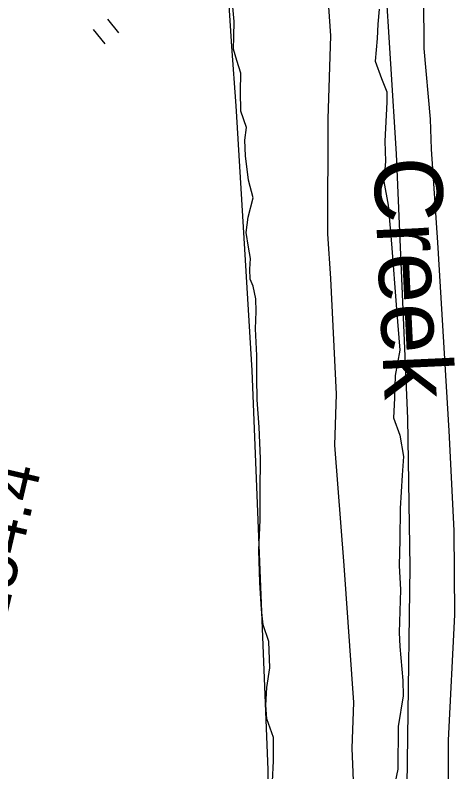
# Model space of a CAD drawing. Extents: x 3263578 to 3301413, y 764927 to 798602.
# Drawn here: x 3289108 to 3289859, y 784927 to 786220 of the extents above; entities that cross this region are included whole.
import ezdxf

# ---------------------------------------------------------------- set-up
doc = ezdxf.new("R2010")
doc.units = 0
for name, color, linetype in [('V-RIVR-IDEN', 7, 'Continuous'), ('V-RIVR-RANG-IDEN', 7, 'Continuous'), ('V-ROAD-CNTR', 7, 'Continuous'), ('V-SITE-VEGE', 7, 'Continuous'), ('V-TOPO-BNDY', 7, 'Continuous'), ('V-TOPO-SHOR', 7, 'Continuous'), ('V-WETL-SWMP', 7, 'Continuous')]:
    doc.layers.add(name, color=color, linetype=linetype)

msp = doc.modelspace()

# ---------------------------------------------------------------- linework, layer by layer
at = {"layer": 'V-ROAD-CNTR'}
for p, q in [((3289265.3, 786213.6), (3289284.1, 786190.3)), ((3289240.8, 786196.1), (3289260.7, 786171.5))]:
    msp.add_line(p, q, dxfattribs=at)
at = {"layer": 'V-SITE-VEGE'}
for points in [[(3289547.5, 784910.4), (3289549.2, 784945.7), (3289549.1, 784985.4), (3289538, 785017.2), (3289536.2, 785040.5), (3289537.7, 785070.7), (3289543.1, 785104.6), (3289541.3, 785149.4), (3289531.4, 785178), (3289528.4, 785204.5), (3289526, 785250.6), (3289523.8, 785305.5), (3289526.6, 785357.7), (3289526.2, 785407.4), (3289527.1, 785462.2), (3289524.9, 785515.8), (3289521.3, 785562.5), (3289520.5, 785601), (3289520.4, 785638.8), (3289518.5, 785684.2), (3289519.4, 785713.8), (3289518.8, 785735.2), (3289514.4, 785756.8), (3289509.1, 785768.9), (3289508.9, 785785.9), (3289510.1, 785804.1), (3289506.3, 785823.8), (3289502.6, 785849.1), (3289505.9, 785874.8), (3289514.4, 785907.9), (3289506.5, 785938.4), (3289501.4, 785980.1), (3289500.3, 786006.6), (3289502.8, 786028.6), (3289493.5, 786056), (3289492.7, 786090), (3289493.6, 786121.5), (3289486.7, 786143.1), (3289480.9, 786162.1), (3289481.6, 786184.2), (3289481.7, 786209.4), (3289479.9, 786234.6)], [(3289729.4, 786230.7), (3289727.3, 786205.2), (3289726.5, 786180.4), (3289722.6, 786141.6), (3289733.8, 786112.2)], [(3289733.8, 786112.2), (3289743, 786089.2), (3289742.5, 786071.5), (3289739.1, 786004.9), (3289740.3, 785970.8), (3289737.8, 785936.2), (3289745.1, 785895.5), (3289751, 785829.4), (3289759.1, 785717.8), (3289764.8, 785647.4), (3289757.2, 785604.4), (3289756, 785565.4), (3289754.3, 785532.2), (3289764.8, 785502.1), (3289771.5, 785465.7), (3289769.2, 785433.9), (3289765.4, 785377.2), (3289765.2, 785323.3), (3289763.9, 785279.4), (3289766.3, 785238.2), (3289764.1, 785165.2), (3289764.8, 785141.1), (3289770.2, 785082.8), (3289770.9, 785056.5), (3289762.3, 785004.3), (3289761.5, 784931.3), (3289754.9, 784898.9)]]:
    msp.add_lwpolyline(points, dxfattribs=at)
at = {"layer": 'V-TOPO-BNDY'}
msp.add_lwpolyline([(3289697.2, 784660.9), (3289691.8, 784759.4), (3289683.4, 784967.2), (3289686.6, 785045.3), (3289670, 785279.8), (3289654, 785485.2), (3289657, 785572.7), (3289647.1, 785770.4), (3289642, 785846.6), (3289642.3, 786042.9), (3289647, 786185.2), (3289633, 786392.1)], dxfattribs=at)
at = {"layer": 'V-TOPO-SHOR'}
for points in [[(3289403.6, 783867.3), (3289454.1, 783884.7), (3289469.7, 783896.4), (3289497, 783892.5), (3289547.7, 783915.9), (3289559.4, 783943.3), (3289555.5, 783982.3), (3289540, 784930.3), (3289512.7, 785613), (3289485.5, 786065.5), (3289477.7, 786167), (3289430.9, 786900.4)], [(3289739.1, 786291.8), (3289758.5, 785983.6), (3289778, 785531), (3289781.9, 785277.5), (3289774, 784696.2)]]:
    msp.add_lwpolyline(points, dxfattribs=at)
at = {"layer": 'V-WETL-SWMP'}
for p, q in [((3289806.7, 786163.5), (3289804.5, 786394.5)), ((3289817.4, 786042.5), (3289806.7, 786163.5)), ((3289819, 785991.3), (3289817.4, 786042.5)), ((3289829.8, 785831.5), (3289819, 785991.3)), ((3289849.2, 785509.8), (3289829.8, 785831.5)), ((3289857.7, 785339.3), (3289849.2, 785509.8)), ((3289859, 785195.4), (3289857.7, 785339.3)), ((3289848.2, 784981), (3289859, 785195.4)), ((3289846.9, 784596.6), (3289848.2, 784981))]:
    msp.add_line(p, q, dxfattribs=at)

# ---------------------------------------------------------------- texts
at = {"layer": 'V-RIVR-IDEN'}
msp.add_text('Creek', height=116, rotation=272.6982, dxfattribs=at).set_placement((3289719.6, 785975.5))
at = {"layer": 'V-RIVR-RANG-IDEN'}
msp.add_text('R-254.4', height=83, rotation=76.8484, dxfattribs=at).set_placement((3289062.8, 785060.1))

doc.saveas('drawing.dxf')
